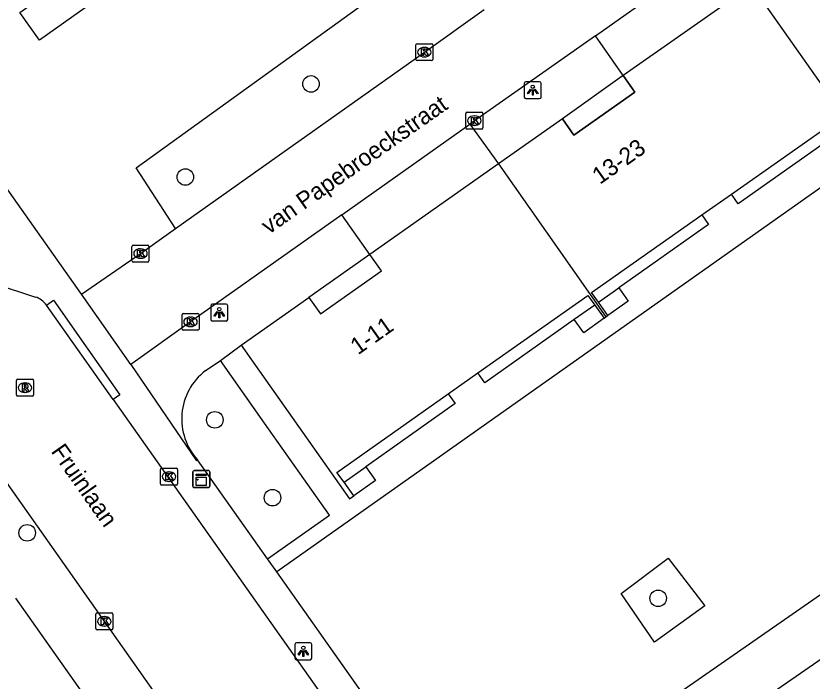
# Model space of a CAD drawing. Extents: x 159353 to 160616, y 385893 to 387321.
# Drawn here: x 160166.06 to 160213.04, y 386946.99 to 386986.27 of the extents above; entities that cross this region are included whole.
import ezdxf

# ---------------------------------------------------------------- set-up
doc = ezdxf.new("R2010")
doc.units = 0
for name, color, linetype in [('IMGEO_Boom', 7, 'Continuous'), ('IMGEO_Groenvoorziening', 7, 'Continuous'), ('IMGEO_Kast', 7, 'Continuous'), ('IMGEO_Kolk', 7, 'Continuous'), ('IMGEO_Lichtpunt', 7, 'Continuous'), ('IMGEO_Openbare_ruimte_label', 7, 'Continuous'), ('IMGEO_Pand', 7, 'Continuous'), ('IMGEO_Pand_nummerreeks', 7, 'Continuous'), ('IMGEO_Pand_overbouw', 7, 'Continuous'), ('IMGEO_Rijbaan_lokaal_gesloten', 7, 'Continuous'), ('IMGEO_Rijbaan_lokaal_open', 7, 'Continuous'), ('IMGEO_Rioolput', 7, 'Continuous'), ('IMGEO_Voetpad_open', 7, 'Continuous')]:
    doc.layers.add(name, color=color, linetype=linetype)

msp = doc.modelspace()

# ---------------------------------------------------------------- linework, layer by layer
at = {"layer": 'IMGEO_Boom'}
for centre in [(160183.476, 386982.252), (160176.06, 386976.755), (160177.799, 386962.419), (160181.204, 386957.821), (160166.729, 386955.746), (160203.96, 386951.881)]:
    msp.add_circle(centre, 0.489, dxfattribs=at)
at = {"layer": 'IMGEO_Groenvoorziening'}
for points in [[(160175.487, 386973.708), (160173.155, 386977.289), (160188.323, 386988.269), (160186.561, 386990.894), (160186.494, 386991.452), (160186.535, 386992.065), (160186.695, 386992.658), (160186.966, 386993.208), (160187.339, 386993.696), (160187.8, 386994.102), (160216.081, 387013.827), (160221.413, 387006.14)], [(160167.453, 386984.836), (160166.294, 386986.466), (160170.075, 386989.155), (160171.234, 386987.525), (160167.453, 386984.836)], [(160206.722, 386951.432), (160203.749, 386949.285), (160201.771, 386952.158), (160204.556, 386954.247), (160206.722, 386951.432)]]:
    msp.add_lwpolyline(points, dxfattribs=at)
at = {"layer": 'IMGEO_Kast'}
for p, q in [((160176.496, 386958.499), (160176.496, 386959.34)), ((160176.496, 386959.34), (160176.496, 386958.499)), ((160176.571, 386959.424), (160177.412, 386959.424)), ((160177.412, 386959.424), (160176.571, 386959.424)), ((160177.496, 386959.349), (160177.496, 386958.508)), ((160177.496, 386958.508), (160177.496, 386959.349)), ((160177.421, 386958.424), (160176.58, 386958.424)), ((160176.58, 386958.424), (160177.421, 386958.424))]:
    msp.add_line(p, q, dxfattribs=at)
for points in [[(160176.691, 386959.214), (160177.291, 386959.214), (160177.291, 386959.129), (160176.691, 386959.129), (160176.691, 386959.214)], [(160176.691, 386959.039), (160177.291, 386959.039), (160177.291, 386958.55), (160176.691, 386958.55), (160176.691, 386959.039)]]:
    msp.add_lwpolyline(points, dxfattribs=at)
msp.add_circle((160176.775, 386958.888), 0.0377, dxfattribs=at)
for centre, start, end in [((160176.574, 386959.346), 92.4484, 184.2845), ((160176.574, 386959.346), 92.4484, 184.2845), ((160177.418, 386959.346), 2.4484, 94.2845), ((160177.418, 386959.346), 2.4484, 94.2845), ((160176.574, 386958.502), 182.4484, 274.2845), ((160176.574, 386958.502), 182.4484, 274.2845), ((160177.418, 386958.502), 272.4484, 4.2845), ((160177.418, 386958.502), 272.4484, 4.2845)]:
    msp.add_arc(centre, 0.0779, start, end, dxfattribs=at)
at = {"layer": 'IMGEO_Kolk'}
for p, q in [((160189.665, 386983.703), (160189.665, 386984.555)), ((160189.74, 386984.629), (160190.592, 386984.629)), ((160190.666, 386984.555), (160190.666, 386983.703)), ((160190.153, 386984.409), (160190.178, 386984.409)), ((160190.592, 386983.629), (160189.74, 386983.629)), ((160190.176, 386983.849), (160190.151, 386983.849)), ((160192.616, 386979.654), (160192.616, 386980.506)), ((160192.691, 386980.58), (160193.543, 386980.58)), ((160193.104, 386980.36), (160193.129, 386980.36)), ((160193.617, 386980.506), (160193.617, 386979.654)), ((160193.127, 386979.8), (160193.102, 386979.8)), ((160193.543, 386979.58), (160192.691, 386979.58)), ((160172.987, 386972.736), (160173.839, 386972.736)), ((160172.912, 386971.81), (160172.912, 386972.662)), ((160173.4, 386972.516), (160173.425, 386972.516)), ((160173.913, 386972.662), (160173.913, 386971.81)), ((160173.423, 386971.956), (160173.398, 386971.956)), ((160173.839, 386971.736), (160172.987, 386971.736)), ((160175.865, 386967.78), (160175.865, 386968.632)), ((160175.94, 386968.706), (160176.792, 386968.706)), ((160176.353, 386968.486), (160176.378, 386968.486)), ((160176.866, 386968.632), (160176.866, 386967.78)), ((160176.792, 386967.706), (160175.94, 386967.706)), ((160176.376, 386967.926), (160176.351, 386967.926)), ((160174.672, 386959.567), (160175.524, 386959.567)), ((160174.597, 386958.641), (160174.597, 386959.493)), ((160175.085, 386959.347), (160175.11, 386959.347)), ((160175.598, 386959.493), (160175.598, 386958.641)), ((160175.108, 386958.787), (160175.083, 386958.787)), ((160175.524, 386958.567), (160174.672, 386958.567)), ((160170.779, 386950.093), (160170.779, 386950.945)), ((160170.854, 386951.019), (160171.706, 386951.019)), ((160171.267, 386950.799), (160171.292, 386950.799)), ((160171.78, 386950.945), (160171.78, 386950.093)), ((160171.29, 386950.239), (160171.265, 386950.239)), ((160171.706, 386950.019), (160170.854, 386950.019))]:
    msp.add_line(p, q, dxfattribs=at)
for points in [[(160189.665, 386983.703), (160189.665, 386984.555)], [(160189.74, 386984.629), (160190.592, 386984.629)], [(160190.666, 386984.555), (160190.666, 386983.703)], [(160189.986, 386984.329), (160190.109, 386984.329), (160190.109, 386984.178), (160190.239, 386984.329), (160190.403, 386984.329), (160190.257, 386984.178), (160190.41, 386983.929), (160190.258, 386983.929), (160190.173, 386984.093), (160190.109, 386984.026), (160190.109, 386983.929), (160189.986, 386983.929), (160189.986, 386984.329)], [(160190.592, 386983.629), (160189.74, 386983.629)], [(160192.616, 386979.654), (160192.616, 386980.506)], [(160192.691, 386980.58), (160193.543, 386980.58)], [(160192.937, 386980.28), (160193.06, 386980.28), (160193.06, 386980.129), (160193.19, 386980.28), (160193.354, 386980.28), (160193.208, 386980.129), (160193.361, 386979.88), (160193.209, 386979.88), (160193.124, 386980.044), (160193.06, 386979.977), (160193.06, 386979.88), (160192.937, 386979.88), (160192.937, 386980.28)], [(160193.617, 386980.506), (160193.617, 386979.654)], [(160193.543, 386979.58), (160192.691, 386979.58)], [(160172.987, 386972.736), (160173.839, 386972.736)], [(160172.912, 386971.81), (160172.912, 386972.662)], [(160173.233, 386972.436), (160173.356, 386972.436), (160173.356, 386972.285), (160173.486, 386972.436), (160173.65, 386972.436), (160173.504, 386972.285), (160173.657, 386972.036), (160173.505, 386972.036), (160173.42, 386972.2), (160173.356, 386972.133), (160173.356, 386972.036), (160173.233, 386972.036), (160173.233, 386972.436)], [(160173.913, 386972.662), (160173.913, 386971.81)], [(160173.839, 386971.736), (160172.987, 386971.736)], [(160175.865, 386967.78), (160175.865, 386968.632)], [(160175.94, 386968.706), (160176.792, 386968.706)], [(160176.866, 386968.632), (160176.866, 386967.78)], [(160176.186, 386968.406), (160176.309, 386968.406), (160176.309, 386968.255), (160176.439, 386968.406), (160176.603, 386968.406), (160176.457, 386968.255), (160176.61, 386968.006), (160176.458, 386968.006), (160176.373, 386968.17), (160176.309, 386968.103), (160176.309, 386968.006), (160176.186, 386968.006), (160176.186, 386968.406)], [(160176.792, 386967.706), (160175.94, 386967.706)], [(160174.672, 386959.567), (160175.524, 386959.567)], [(160174.597, 386958.641), (160174.597, 386959.493)], [(160174.918, 386959.267), (160175.041, 386959.267), (160175.041, 386959.116), (160175.171, 386959.267), (160175.335, 386959.267), (160175.189, 386959.116), (160175.342, 386958.867), (160175.19, 386958.867), (160175.105, 386959.031), (160175.041, 386958.964), (160175.041, 386958.867), (160174.918, 386958.867), (160174.918, 386959.267)], [(160175.598, 386959.493), (160175.598, 386958.641)], [(160175.524, 386958.567), (160174.672, 386958.567)], [(160170.779, 386950.093), (160170.779, 386950.945)], [(160170.854, 386951.019), (160171.706, 386951.019)], [(160171.1, 386950.719), (160171.223, 386950.719), (160171.223, 386950.568), (160171.353, 386950.719), (160171.517, 386950.719), (160171.371, 386950.568), (160171.524, 386950.319), (160171.372, 386950.319), (160171.287, 386950.483), (160171.223, 386950.416), (160171.223, 386950.319), (160171.1, 386950.319), (160171.1, 386950.719)], [(160171.78, 386950.945), (160171.78, 386950.093)], [(160171.706, 386950.019), (160170.854, 386950.019)]]:
    msp.add_lwpolyline(points, dxfattribs=at)
for centre, start, end in [((160189.742, 386984.553), 91.552, 178.448), ((160189.742, 386984.553), 91.552, 178.448), ((160190.59, 386984.553), 1.552, 88.448), ((160190.59, 386984.553), 1.552, 88.448), ((160189.742, 386983.705), 181.552, 268.448), ((160189.742, 386983.705), 181.552, 268.448), ((160190.59, 386983.705), 271.552, 358.448), ((160190.59, 386983.705), 271.552, 358.448), ((160192.693, 386980.504), 91.552, 178.448), ((160192.693, 386980.504), 91.552, 178.448), ((160193.541, 386980.504), 1.552, 88.448), ((160193.541, 386980.504), 1.552, 88.448), ((160192.693, 386979.656), 181.552, 268.448), ((160192.693, 386979.656), 181.552, 268.448), ((160193.541, 386979.656), 271.552, 358.448), ((160193.541, 386979.656), 271.552, 358.448), ((160172.989, 386972.66), 91.552, 178.448), ((160172.989, 386972.66), 91.552, 178.448), ((160173.837, 386972.66), 1.552, 88.448), ((160173.837, 386972.66), 1.552, 88.448), ((160172.989, 386971.812), 181.552, 268.448), ((160172.989, 386971.812), 181.552, 268.448), ((160173.837, 386971.812), 271.552, 358.448), ((160173.837, 386971.812), 271.552, 358.448), ((160175.942, 386968.63), 91.552, 178.448), ((160175.942, 386968.63), 91.552, 178.448), ((160176.79, 386968.63), 1.552, 88.448), ((160176.79, 386968.63), 1.552, 88.448), ((160175.942, 386967.782), 181.552, 268.448), ((160175.942, 386967.782), 181.552, 268.448), ((160176.79, 386967.782), 271.552, 358.448), ((160176.79, 386967.782), 271.552, 358.448), ((160174.674, 386959.491), 91.552, 178.448), ((160174.674, 386959.491), 91.552, 178.448), ((160175.522, 386959.491), 1.552, 88.448), ((160175.522, 386959.491), 1.552, 88.448), ((160174.674, 386958.643), 181.552, 268.448), ((160174.674, 386958.643), 181.552, 268.448), ((160175.522, 386958.643), 271.552, 358.448), ((160175.522, 386958.643), 271.552, 358.448), ((160170.856, 386950.943), 91.552, 178.448), ((160170.856, 386950.943), 91.552, 178.448), ((160171.704, 386950.943), 1.552, 88.448), ((160171.704, 386950.943), 1.552, 88.448), ((160170.856, 386950.095), 181.552, 268.448), ((160170.856, 386950.095), 181.552, 268.448), ((160171.704, 386950.095), 271.552, 358.448), ((160171.704, 386950.095), 271.552, 358.448)]:
    msp.add_arc(centre, 0.0765, start, end, dxfattribs=at)
for centre, major_axis, ratio, start_param, end_param in [((160190.152, 386984.129), (-0.387, 0.002), 0.722429, 4.712389, 7.853982), ((160190.177, 386984.129), (-0.39, 0.002), 0.717154, 1.570796, 4.712389), ((160193.103, 386980.08), (-0.387, 0.002), 0.722429, 4.712389, 7.853982), ((160193.128, 386980.08), (-0.39, 0.002), 0.717154, 1.570796, 4.712389), ((160173.399, 386972.236), (-0.387, 0.002), 0.722429, 4.712389, 7.853982), ((160173.424, 386972.236), (-0.39, 0.002), 0.717154, 1.570796, 4.712389), ((160176.352, 386968.206), (-0.387, 0.002), 0.722429, 4.712389, 7.853982), ((160176.377, 386968.206), (-0.39, 0.002), 0.717154, 1.570796, 4.712389), ((160175.084, 386959.067), (-0.387, 0.002), 0.722429, 4.712389, 7.853982), ((160175.109, 386959.067), (-0.39, 0.002), 0.717154, 1.570796, 4.712389), ((160171.266, 386950.519), (-0.387, 0.002), 0.722429, 4.712389, 7.853982), ((160171.291, 386950.519), (-0.39, 0.002), 0.717154, 1.570796, 4.712389)]:
    msp.add_ellipse(centre, major_axis=major_axis, ratio=ratio, start_param=start_param, end_param=end_param, dxfattribs=at)
at = {"layer": 'IMGEO_Lichtpunt'}
for p, q in [((160196.06, 386982.288), (160196.06, 386981.481)), ((160196.06, 386982.288), (160196.06, 386981.481)), ((160196.962, 386982.383), (160196.154, 386982.383)), ((160196.962, 386982.383), (160196.154, 386982.383)), ((160197.056, 386981.481), (160197.056, 386982.288)), ((160197.056, 386981.481), (160197.056, 386982.288)), ((160196.154, 386981.387), (160196.962, 386981.387)), ((160196.154, 386981.387), (160196.962, 386981.387)), ((160177.564, 386969.156), (160177.564, 386968.349)), ((160177.564, 386969.156), (160177.564, 386968.349)), ((160178.466, 386969.251), (160177.658, 386969.251)), ((160178.466, 386969.251), (160177.658, 386969.251)), ((160178.56, 386968.349), (160178.56, 386969.156)), ((160178.56, 386968.349), (160178.56, 386969.156)), ((160177.658, 386968.255), (160178.466, 386968.255)), ((160177.658, 386968.255), (160178.466, 386968.255)), ((160183.426, 386949.253), (160182.618, 386949.253)), ((160183.426, 386949.253), (160182.618, 386949.253)), ((160182.524, 386949.158), (160182.524, 386948.351)), ((160182.524, 386949.158), (160182.524, 386948.351)), ((160183.52, 386948.351), (160183.52, 386949.158)), ((160183.52, 386948.351), (160183.52, 386949.158)), ((160182.618, 386948.257), (160183.426, 386948.257)), ((160182.618, 386948.257), (160183.426, 386948.257))]:
    msp.add_line(p, q, dxfattribs=at)
for points in [[(160196.434, 386981.952), (160196.473, 386981.924), (160196.285, 386981.662), (160196.247, 386981.689), (160196.434, 386981.952)], [(160196.536, 386981.904), (160196.583, 386981.904), (160196.583, 386981.582), (160196.536, 386981.582), (160196.536, 386981.904)], [(160196.646, 386981.924), (160196.684, 386981.951), (160196.871, 386981.689), (160196.832, 386981.661), (160196.646, 386981.924)], [(160177.938, 386968.82), (160177.977, 386968.792), (160177.789, 386968.53), (160177.751, 386968.557), (160177.938, 386968.82)], [(160178.04, 386968.772), (160178.087, 386968.772), (160178.087, 386968.45), (160178.04, 386968.45), (160178.04, 386968.772)], [(160178.15, 386968.792), (160178.188, 386968.819), (160178.375, 386968.557), (160178.336, 386968.529), (160178.15, 386968.792)], [(160182.898, 386948.822), (160182.937, 386948.794), (160182.749, 386948.532), (160182.711, 386948.559), (160182.898, 386948.822)], [(160183, 386948.774), (160183.047, 386948.774), (160183.047, 386948.452), (160183, 386948.452), (160183, 386948.774)], [(160183.11, 386948.794), (160183.148, 386948.821), (160183.335, 386948.559), (160183.296, 386948.531), (160183.11, 386948.794)]]:
    msp.add_lwpolyline(points, dxfattribs=at)
for centre in [(160196.559, 386982.086), (160178.063, 386968.954), (160183.023, 386948.956)]:
    msp.add_circle(centre, 0.0994, dxfattribs=at)
for centre, start, end in [((160196.154, 386982.288), 90, 180), ((160196.154, 386982.288), 90, 180), ((160196.962, 386982.288), 0, 90), ((160196.962, 386982.288), 0, 90), ((160196.154, 386981.481), 180, 270), ((160196.154, 386981.481), 180, 270), ((160196.962, 386981.481), 270, 0), ((160196.962, 386981.481), 270, 360), ((160177.658, 386969.156), 90, 180), ((160177.658, 386969.156), 90, 180), ((160178.466, 386969.156), 0, 90), ((160178.466, 386969.156), 0, 90), ((160177.658, 386968.349), 180, 270), ((160177.658, 386968.349), 180, 270), ((160178.466, 386968.349), 270, 0), ((160178.466, 386968.349), 270, 360), ((160182.618, 386949.158), 90, 180), ((160182.618, 386949.158), 90, 180), ((160183.426, 386949.158), 0, 90), ((160183.426, 386949.158), 0, 90), ((160182.618, 386948.351), 180, 270), ((160182.618, 386948.351), 180, 270), ((160183.426, 386948.351), 270, 0), ((160183.426, 386948.351), 270, 360)]:
    msp.add_arc(centre, 0.0946, start, end, dxfattribs=at)
at = {"layer": 'IMGEO_Pand'}
for points in [[(160209.488, 386988.093), (160201.901, 386982.745)], [(160215.831, 386979.049), (160209.488, 386988.093)], [(160201.901, 386982.745), (160202.587, 386981.772), (160198.992, 386979.225), (160198.306, 386980.197), (160194.539, 386977.54)], [(160208.281, 386975.746), (160214.769, 386980.317), (160215.17, 386979.752)], [(160194.539, 386977.54), (160186.952, 386972.189)], [(160194.539, 386977.54), (160200.88, 386968.494)], [(160206.535, 386974.516), (160208.281, 386975.746)], [(160200.433, 386969.361), (160200.029, 386969.932), (160206.535, 386974.516)], [(160179.348, 386966.829), (160183.352, 386969.65), (160184.037, 386968.677), (160187.638, 386971.217), (160186.952, 386972.189)], [(160193.321, 386965.188), (160199.807, 386969.768), (160200.213, 386969.197)], [(160200.213, 386969.197), (160200.77, 386968.415)], [(160200.99, 386968.573), (160200.433, 386969.361)], [(160200.77, 386968.415), (160200.88, 386968.494)], [(160200.88, 386968.494), (160200.99, 386968.573)], [(160179.348, 386966.829), (160185.751, 386957.748), (160185.995, 386957.923)], [(160191.575, 386963.956), (160193.321, 386965.188)], [(160185.422, 386958.734), (160185.008, 386959.319), (160191.575, 386963.956)], [(160185.995, 386957.923), (160185.422, 386958.734)]]:
    msp.add_lwpolyline(points, dxfattribs=at)
at = {"layer": 'IMGEO_Pand_overbouw'}
for points in [[(160201.901, 386982.745), (160201.844, 386982.705), (160198.306, 386980.197), (160198.992, 386979.225), (160202.587, 386981.772)], [(160186.952, 386972.189), (160183.352, 386969.65), (160184.037, 386968.677), (160187.638, 386971.217)]]:
    msp.add_lwpolyline(points, close=True, dxfattribs=at)
at = {"layer": 'IMGEO_Rijbaan_lokaal_gesloten'}
for points in [[(160197.663, 386913.031), (160174.922, 386945.352), (160153.355, 386975.972)], [(160164.761, 386970.473), (160167.216, 386969.671)], [(160171.809, 386963.613), (160167.871, 386969.194)], [(160171.809, 386963.613), (160191.923, 386935.098)]]:
    msp.add_lwpolyline(points, dxfattribs=at)
msp.add_arc((160166.776, 386968.379), 1.365, 36.6728, 71.1996, dxfattribs=at)
at = {"layer": 'IMGEO_Rijbaan_lokaal_open'}
for points in [[(160200.254, 386985.095), (160208.034, 386990.594)], [(160175.487, 386973.708), (160190.167, 386984.129), (160193.689, 386986.641)], [(160200.254, 386985.095), (160193.116, 386980.081), (160192.854, 386979.886)], [(160185.303, 386974.532), (160192.854, 386979.886)], [(160185.303, 386974.532), (160176.365, 386968.207), (160172.85, 386965.681)], [(160169.928, 386969.833), (160173.413, 386972.236), (160175.487, 386973.708)], [(160172.85, 386965.681), (160169.928, 386969.833)], [(160226.9, 386957.535), (160219.579, 386952.449), (160194.475, 386935.058)]]:
    msp.add_lwpolyline(points, dxfattribs=at)
at = {"layer": 'IMGEO_Rioolput'}
for p, q in [((160166.094, 386963.892), (160166.094, 386964.744)), ((160166.169, 386964.818), (160167.021, 386964.818)), ((160167.095, 386964.744), (160167.095, 386963.892)), ((160166.582, 386964.598), (160166.607, 386964.598)), ((160167.021, 386963.818), (160166.169, 386963.818)), ((160166.605, 386964.038), (160166.58, 386964.038))]:
    msp.add_line(p, q, dxfattribs=at)
for points in [[(160166.094, 386963.892), (160166.094, 386964.744)], [(160166.169, 386964.818), (160167.021, 386964.818)], [(160167.095, 386964.744), (160167.095, 386963.892)], [(160166.683, 386964.516), (160166.431, 386964.518), (160166.431, 386964.118)], [(160166.431, 386964.118), (160166.555, 386964.118), (160166.555, 386964.28), (160166.566, 386964.28)], [(160166.609, 386964.437), (160166.555, 386964.437), (160166.555, 386964.356)], [(160166.555, 386964.356), (160166.607, 386964.356)], [(160166.613, 386964.251), (160166.684, 386964.118), (160166.824, 386964.118), (160166.759, 386964.244)], [(160167.021, 386963.818), (160166.169, 386963.818)]]:
    msp.add_lwpolyline(points, dxfattribs=at)
for centre, radius, start, end in [((160166.171, 386964.742), 0.0765, 91.552, 178.448), ((160166.171, 386964.742), 0.0765, 91.552, 178.448), ((160167.019, 386964.742), 0.0765, 1.552, 88.448), ((160167.019, 386964.742), 0.0765, 1.552, 88.448), ((160166.565, 386964.227), 0.0533, 26.0293, 88.6989), ((160166.591, 386964.545), 0.19, 274.7715, 282.9687), ((160166.615, 386964.341), 0.0964, 77.0061, 93.1865), ((160166.629, 386964.398), 0.0378, 276.6634, 79.6772), ((160166.682, 386964.406), 0.109, 350.3612, 89.416), ((160166.68, 386964.406), 0.112, 277.5842, 350.9817), ((160166.664, 386964.191), 0.108, 29.5134, 73.7905), ((160166.171, 386963.894), 0.0765, 181.552, 268.448), ((160166.171, 386963.894), 0.0765, 181.552, 268.448), ((160167.019, 386963.894), 0.0765, 271.552, 358.448), ((160167.019, 386963.894), 0.0765, 271.552, 358.448)]:
    msp.add_arc(centre, radius, start, end, dxfattribs=at)
for centre, major_axis, ratio, start_param, end_param in [((160166.581, 386964.318), (-0.387, 0.002), 0.722429, 4.712389, 7.853982), ((160166.606, 386964.318), (-0.39, 0.002), 0.717154, 1.570796, 4.712389)]:
    msp.add_ellipse(centre, major_axis=major_axis, ratio=ratio, start_param=start_param, end_param=end_param, dxfattribs=at)
at = {"layer": 'IMGEO_Voetpad_open'}
for points in [[(160225.865, 386999.673), (160232.834, 386989.77), (160181.459, 386953.438)], [(160169.928, 386969.833), (160158.586, 386985.897)], [(160201.901, 386982.745), (160200.254, 386985.095)], [(160192.854, 386979.886), (160194.539, 386977.54)], [(160213.95, 386978.89), (160208.686, 386975.174), (160208.281, 386975.746)], [(160253.821, 386978.647), (160252.873, 386978), (160219.656, 386954.692), (160218.887, 386955.805), (160195.109, 386939.279)], [(160186.952, 386972.189), (160185.303, 386974.532)], [(160206.535, 386974.516), (160206.938, 386973.943), (160201.639, 386970.211)], [(160200.433, 386969.361), (160201.639, 386970.211)], [(160201.639, 386970.211), (160202.195, 386969.423), (160200.99, 386968.573)], [(160167.871, 386969.194), (160168.278, 386969.484), (160172.197, 386963.889), (160171.809, 386963.613)], [(160200.213, 386969.197), (160199.001, 386968.34)], [(160199.001, 386968.34), (160193.729, 386964.611), (160193.321, 386965.188)], [(160200.77, 386968.415), (160199.574, 386967.549), (160199.001, 386968.34)], [(160178.125, 386965.927), (160179.348, 386966.829)], [(160172.85, 386965.681), (160176.711, 386960.006), (160176.784, 386960.058)], [(160177.231, 386965.305), (160178.125, 386965.927)], [(160180.904, 386954.219), (160184.566, 386956.79), (160180.721, 386962.221), (160178.125, 386965.927)], [(160191.575, 386963.956), (160191.981, 386963.382), (160186.707, 386959.645)], [(160180.904, 386954.219), (160176.784, 386960.058)], [(160185.422, 386958.734), (160186.707, 386959.645)], [(160186.707, 386959.645), (160187.29, 386958.84), (160185.995, 386957.923)], [(160181.459, 386953.438), (160180.904, 386954.219)], [(160191.175, 386939.67), (160181.459, 386953.438)], [(160166.032, 386951.887), (160195.169, 386910.574)]]:
    msp.add_lwpolyline(points, dxfattribs=at)
msp.add_arc((160179.427, 386962.475), 3.582, 127.8102, 222.4511, dxfattribs=at)

# ---------------------------------------------------------------- texts
at = {"layer": 'IMGEO_Openbare_ruimte_label'}
for s, rotation, p in [('van Papebroeckstraat', 35.1047, (160180.984, 386973.344)), ('Fruinlaan', 305.1515, (160168.099, 386960.554))]:
    msp.add_text(s, height=1, rotation=rotation, dxfattribs=at).set_placement(p)
at = {"layer": 'IMGEO_Pand_nummerreeks'}
for s, rotation, p in [('13-23', 35.317, (160200.52, 386976.288)), ('1-11', 35.1976, (160186.249, 386966.223))]:
    msp.add_text(s, height=1, rotation=rotation, dxfattribs=at).set_placement(p)

doc.saveas('drawing.dxf')
